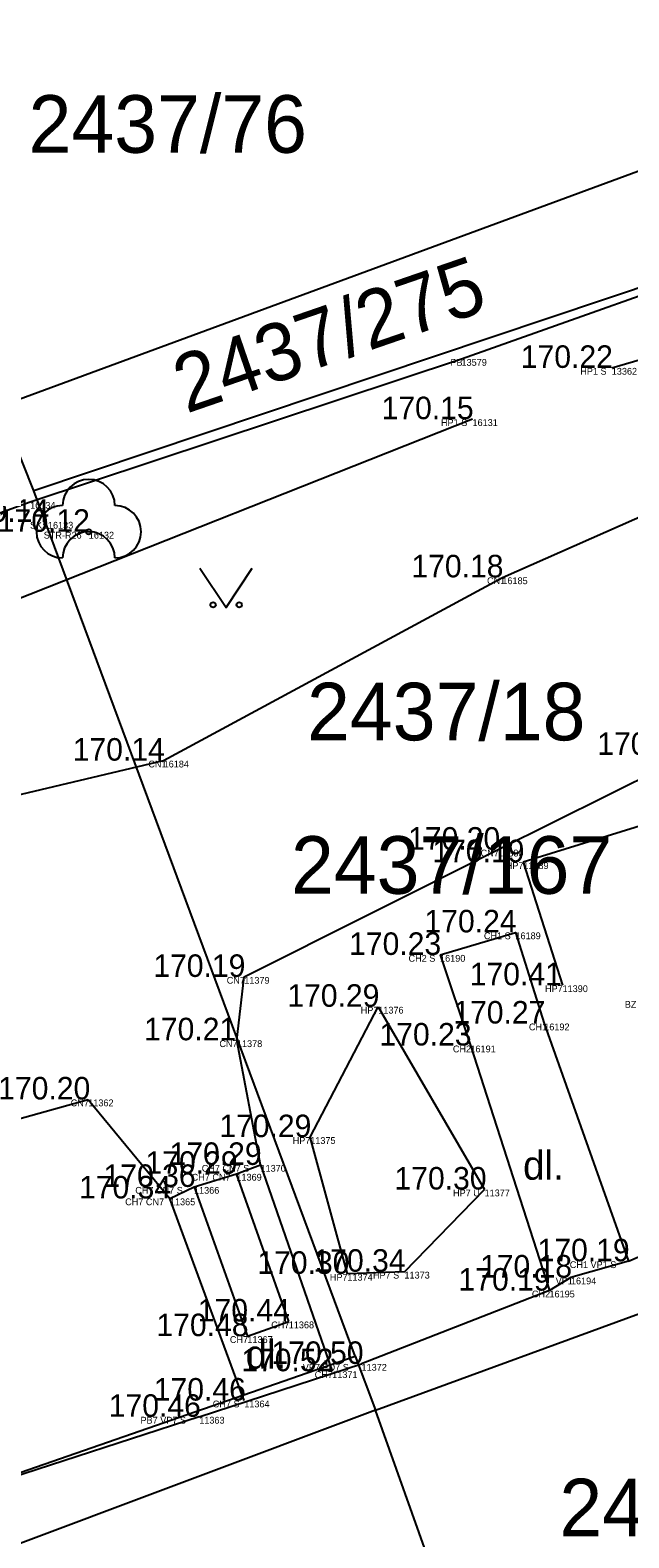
# Model space of a CAD drawing. Extents: x -566117 to -565580, y -1202428 to -1201938.
# Drawn here: x -565859.65 to -565848.21, y -1202287.08 to -1202258.29 of the extents above; entities that cross this region are included whole.
import ezdxf

# ---------------------------------------------------------------- set-up
doc = ezdxf.new("R2010")
doc.units = 0
for name, color, linetype in [('Bod', 7, 'Continuous'), ('Implicitní', 7, 'Continuous'), ('Katastr', 7, 'Continuous'), ('Kod', 7, 'Continuous'), ('Oplocení', 7, 'Continuous'), ('POMOC_POPIS', 7, 'Continuous'), ('Výška', 7, 'Continuous'), ('ZELEŇ', 7, 'Continuous'), ('ZN_KULTUR', 7, 'Continuous'), ('Zpevněné plohy', 7, 'Continuous'), ('Číslo', 7, 'Continuous')]:
    doc.layers.add(name, color=color, linetype=linetype)

# ---------------------------------------------------------------- blocks, each defined once
blk = doc.blocks.new('A$C69D74C1E')
at = {"layer": 'Katastr'}
for p, q in [((204.7, -197.03), (218.9, -191.8)), ((219.67, -193.85), (205.35, -198.65)), ((205.35, -198.65), (204.7, -197.03)), ((211.49, -215.17), (205.35, -198.65)), ((211.88, -216.2), (225.99, -211.03)), ((197.29, -220.1), (211.49, -215.17)), ((211.49, -215.17), (211.88, -216.2)), ((211.88, -216.2), (199.33, -220.91)), ((214.47, -223.48), (211.88, -216.2))]:
    blk.add_line(p, q, dxfattribs=at)
for s, p in [('2437/76', (205.25, -192.193)), ('2437/18', (210.57, -203.413)), ('2437/167', (210.263, -206.343)), ('2437/207', (215.39, -218.613))]:
    blk.add_text(s, height=1.1, dxfattribs=at).set_placement(p)
blk.add_text('2437/275', height=1.1, rotation=19, dxfattribs=at).set_placement((208.264, -197.176))
blk = doc.blocks.new('STROM')
at = {"layer": 'ZELEŇ'}
blk.add_circle((0, 0), 0.05, dxfattribs=at)
for centre, start, end in [((0, 0.5), 0, 180), ((-0.5, 0), 90, 270), ((0.5, 0), 270, 90), ((0, -0.5), 0, 180)]:
    blk.add_arc(centre, 0.5, start, end, dxfattribs=at)
blk = doc.blocks.new('POINT_DISPLAY')
at = {"layer": 'Implicitní'}
blk.add_line((0, 0), (0, 0), dxfattribs=at)
blk = doc.blocks.new('3.140_2')
at = {"layer": 'ZN_KULTUR'}
blk.add_lwpolyline([(-1, 1.5), (0, 0), (1, 1.5)], dxfattribs=at)
for centre in [(-0.5, 0.1), (0.5, 0.1)]:
    blk.add_circle(centre, 0.1, dxfattribs=at)

msp = doc.modelspace()

# ---------------------------------------------------------------- linework, layer by layer
at = {"layer": 'Oplocení'}
for p, q in [((-565864.42, -1202268.99), (-565859.65, -1202267.3)), ((-565848.221, -1202281.8), (-565846.5, -1202281.05)), ((-565848.22, -1202281.8), (-565849.32, -1202282.11)), ((-565856.42, -1202284.77), (-565853.32, -1202283.76)), ((-565856.42, -1202284.77), (-565862.63, -1202286.79))]:
    msp.add_line(p, q, dxfattribs=at)
for points in [[(-565859.65, -1202267.3), (-565851.41, -1202264.57), (-565845.52, -1202262.48), (-565852, -1202245.12)], [(-565849.32, -1202282.11), (-565849.73, -1202282.36), (-565853.32, -1202283.76)]]:
    msp.add_lwpolyline(points, dxfattribs=at)
at = {"layer": 'ZELEŇ'}
for p, q in [((-565848.54, -1202264.74), (-565845.33, -1202263.8)), ((-565851.2, -1202265.72), (-565863.56, -1202270.61)), ((-565843.69, -1202272.15), (-565850.23, -1202274.18)), ((-565850.23, -1202274.18), (-565849.48, -1202276.53)), ((-565854.3, -1202279.43), (-565853, -1202276.94)), ((-565853, -1202276.94), (-565850.97, -1202280.43)), ((-565853.59, -1202282.04), (-565854.3, -1202279.43)), ((-565852.5, -1202282), (-565850.97, -1202280.43)), ((-565852.5, -1202282), (-565853.59, -1202282.04))]:
    msp.add_line(p, q, dxfattribs=at)
at = {"layer": 'Zpevněné plohy'}
for p, q in [((-565850.63, -1202268.74), (-565846.08, -1202266.73)), ((-565857.1, -1202272.24), (-565850.63, -1202268.74)), ((-565850.71, -1202273.94), (-565847.08, -1202272.13)), ((-565860.93, -1202273.14), (-565857.1, -1202272.24)), ((-565855.56, -1202276.37), (-565850.71, -1202273.94)), ((-565851.82, -1202275.95), (-565851.24, -1202277.68)), ((-565855.7, -1202277.58), (-565855.56, -1202276.37)), ((-565849.83, -1202277.26), (-565848.22, -1202281.8)), ((-565855.25, -1202279.96), (-565855.7, -1202277.58)), ((-565851.24, -1202277.68), (-565849.73, -1202282.36)), ((-565861.17, -1202279.44), (-565858.54, -1202278.71)), ((-565858.54, -1202278.71), (-565856.98, -1202280.6)), ((-565856.52, -1202280.38), (-565855.71, -1202280.13)), ((-565855.71, -1202280.13), (-565855.25, -1202279.96)), ((-565854.71, -1202282.95), (-565855.71, -1202280.13)), ((-565855.25, -1202279.96), (-565853.88, -1202283.9)), ((-565856.98, -1202280.6), (-565856.52, -1202280.38)), ((-565856.52, -1202280.38), (-565855.5, -1202283.23)), ((-565855.56, -1202284.46), (-565856.98, -1202280.6)), ((-565855.5, -1202283.23), (-565854.71, -1202282.95))]:
    msp.add_line(p, q, dxfattribs=at)
msp.add_lwpolyline([(-565851.82, -1202275.95), (-565850.38, -1202275.52), (-565849.83, -1202277.26)], dxfattribs=at)

# ---------------------------------------------------------------- block references
at = {"layer": 'Bod'}
for p in [(-565851.41, -1202264.57), (-565848.54, -1202264.74), (-565851.2, -1202265.72), (-565859.65, -1202267.3), (-565859.31, -1202267.68), (-565858.53, -1202267.87), (-565850.63, -1202268.74), (-565857.1, -1202272.24), (-565850.71, -1202273.94), (-565850.23, -1202274.18), (-565850.38, -1202275.52), (-565851.82, -1202275.95), (-565855.56, -1202276.37), (-565849.48, -1202276.53), (-565853, -1202276.94), (-565849.83, -1202277.26), (-565855.7, -1202277.58), (-565851.24, -1202277.68), (-565858.54, -1202278.71), (-565854.3, -1202279.43), (-565855.71, -1202280.13), (-565855.25, -1202279.96), (-565856.52, -1202280.38), (-565850.97, -1202280.43), (-565856.98, -1202280.6), (-565848.22, -1202281.8), (-565853.59, -1202282.04), (-565852.5, -1202282), (-565849.32, -1202282.11), (-565849.73, -1202282.36), (-565854.71, -1202282.95), (-565855.5, -1202283.23), (-565853.88, -1202283.9), (-565853.32, -1202283.76), (-565855.56, -1202284.46), (-565856.42, -1202284.77)]:
    msp.add_blockref('POINT_DISPLAY', p, dxfattribs=at)
at = {"layer": 'Implicitní'}
msp.add_blockref('A$C69D74C1E', (-566064.93, -1202068.44), dxfattribs=at)
at = {"layer": 'ZELEŇ'}
msp.add_blockref('STROM', (-565858.53, -1202267.87), dxfattribs=at)
at = {"layer": 'ZN_KULTUR', "xscale": 0.5, "yscale": 0.5}
msp.add_blockref('3.140_2', (-565855.906, -1202269.315), dxfattribs=at)

# ---------------------------------------------------------------- texts
at = {"layer": 'Kod'}
for s, p in [('PB', (-565851.621, -1202264.7)), ('HP1 S', (-565849.142, -1202264.87)), ('HP1 S', (-565851.802, -1202265.85)), ('SKS', (-565859.652, -1202267.81)), ('STR-R26', (-565859.391, -1202268)), ('CN1', (-565850.922, -1202268.87)), ('CN1', (-565857.392, -1202272.37)), ('CN7', (-565851.045, -1202274.07)), ('HP7', (-565850.565, -1202274.31)), ('CH1 S', (-565850.982, -1202275.65)), ('CH2 S', (-565852.422, -1202276.08)), ('CN7', (-565855.895, -1202276.5)), ('HP7', (-565849.815, -1202276.66)), ('HP7', (-565853.335, -1202277.07)), ('BZ', (-565848.291, -1202276.96)), ('CH1', (-565850.122, -1202277.39)), ('CN7', (-565856.035, -1202277.71)), ('CH2', (-565851.575, -1202277.81)), ('CN7', (-565858.875, -1202278.84)), ('HP7', (-565854.635, -1202279.56)), ('CH7 CN7', (-565856.565, -1202280.26)), ('CH7 CN7 S', (-565856.372, -1202280.09)), ('CH7 CN7 S', (-565857.642, -1202280.51)), ('HP7 U', (-565851.572, -1202280.56)), ('CH7 CN7', (-565857.835, -1202280.73)), ('CH1 VP1 S', (-565849.342, -1202281.93)), ('HP7', (-565853.925, -1202282.17)), ('HP7 S', (-565853.102, -1202282.13)), ('VP1', (-565849.612, -1202282.24)), ('CH2', (-565850.065, -1202282.49)), ('CH7', (-565855.045, -1202283.08)), ('CH7', (-565855.835, -1202283.36)), ('VP7 PD7 S', (-565854.442, -1202283.89)), ('CH7', (-565854.215, -1202284.03)), ('CH7 S', (-565856.162, -1202284.59)), ('PB7 VP7 S', (-565857.542, -1202284.9))]:
    msp.add_text(s, height=0.13, dxfattribs=at).set_placement(p)
at = {"layer": 'POMOC_POPIS'}
for p in [(-565850.234, -1202280.242), (-565855.534, -1202283.853)]:
    msp.add_text('dl.', height=0.55, dxfattribs=at).set_placement(p)
at = {"layer": 'Výška'}
for s, p in [('170.22 ', (-565850.277, -1202264.74)), ('170.15 ', (-565852.937, -1202265.72)), ('170.14 ', (-565861.047, -1202267.68)), ('170.12 ', (-565860.267, -1202267.87)), ('170.18 ', (-565852.367, -1202268.74)), ('170.14 ', (-565858.837, -1202272.24)), ('170.29 ', (-565848.817, -1202272.13)), ('170.20 ', (-565852.43, -1202273.94)), ('170.19 ', (-565851.967, -1202274.18)), ('170.24 ', (-565852.117, -1202275.52)), ('170.23 ', (-565853.557, -1202275.95)), ('170.19 ', (-565857.297, -1202276.37)), ('170.41 ', (-565851.253, -1202276.53)), ('170.29 ', (-565854.737, -1202276.94)), ('170.27 ', (-565851.567, -1202277.26)), ('170.21 ', (-565857.473, -1202277.58)), ('170.23 ', (-565852.977, -1202277.68)), ('170.20 ', (-565860.26, -1202278.71)), ('170.29 ', (-565856.037, -1202279.43)), ('170.29 ', (-565856.987, -1202279.96)), ('170.29 ', (-565857.447, -1202280.13)), ('170.34 ', (-565858.717, -1202280.6)), ('170.36 ', (-565858.248, -1202280.38)), ('170.30 ', (-565852.69, -1202280.43)), ('170.19 ', (-565849.957, -1202281.8)), ('170.30 ', (-565855.31, -1202282.04)), ('170.34 ', (-565854.237, -1202282)), ('170.19 ', (-565851.467, -1202282.36)), ('170.18 ', (-565851.057, -1202282.11)), ('170.44 ', (-565856.447, -1202282.95)), ('170.48 ', (-565857.237, -1202283.23)), ('170.50 ', (-565855.04, -1202283.76)), ('170.52 ', (-565855.617, -1202283.9)), ('170.46 ', (-565857.288, -1202284.46)), ('170.46 ', (-565858.148, -1202284.77))]:
    msp.add_text(s, height=0.43, dxfattribs=at).set_placement(p)
at = {"layer": 'Číslo'}
for s, p in [('13579', (-565851.41, -1202264.7)), ('13362', (-565848.54, -1202264.87)), ('16131', (-565851.2, -1202265.85)), ('16134', (-565859.65, -1202267.43)), ('16133', (-565859.31, -1202267.81)), ('16132', (-565858.53, -1202268)), ('16185', (-565850.63, -1202268.87)), ('16184', (-565857.1, -1202272.37)), ('11380', (-565850.71, -1202274.07)), ('11389', (-565850.23, -1202274.31)), ('16189', (-565850.38, -1202275.65)), ('16190', (-565851.82, -1202276.08)), ('11379', (-565855.56, -1202276.5)), ('11390', (-565849.48, -1202276.66)), ('11376', (-565853, -1202277.07)), ('16192', (-565849.83, -1202277.39)), ('11378', (-565855.7, -1202277.71)), ('16191', (-565851.24, -1202277.81)), ('11362', (-565858.54, -1202278.84)), ('11375', (-565854.3, -1202279.56)), ('11369', (-565855.71, -1202280.26)), ('11370', (-565855.25, -1202280.09)), ('11366', (-565856.52, -1202280.51)), ('11377', (-565850.97, -1202280.56)), ('11365', (-565856.98, -1202280.73)), ('11374', (-565853.59, -1202282.17)), ('11373', (-565852.5, -1202282.13)), ('16194', (-565849.32, -1202282.24)), ('16195', (-565849.73, -1202282.49)), ('11368', (-565854.71, -1202283.08)), ('11367', (-565855.5, -1202283.36)), ('11371', (-565853.88, -1202284.03)), ('11372', (-565853.32, -1202283.89)), ('11364', (-565855.56, -1202284.59)), ('11363', (-565856.42, -1202284.9))]:
    msp.add_text(s, height=0.13, dxfattribs=at).set_placement(p)

doc.saveas('drawing.dxf')
